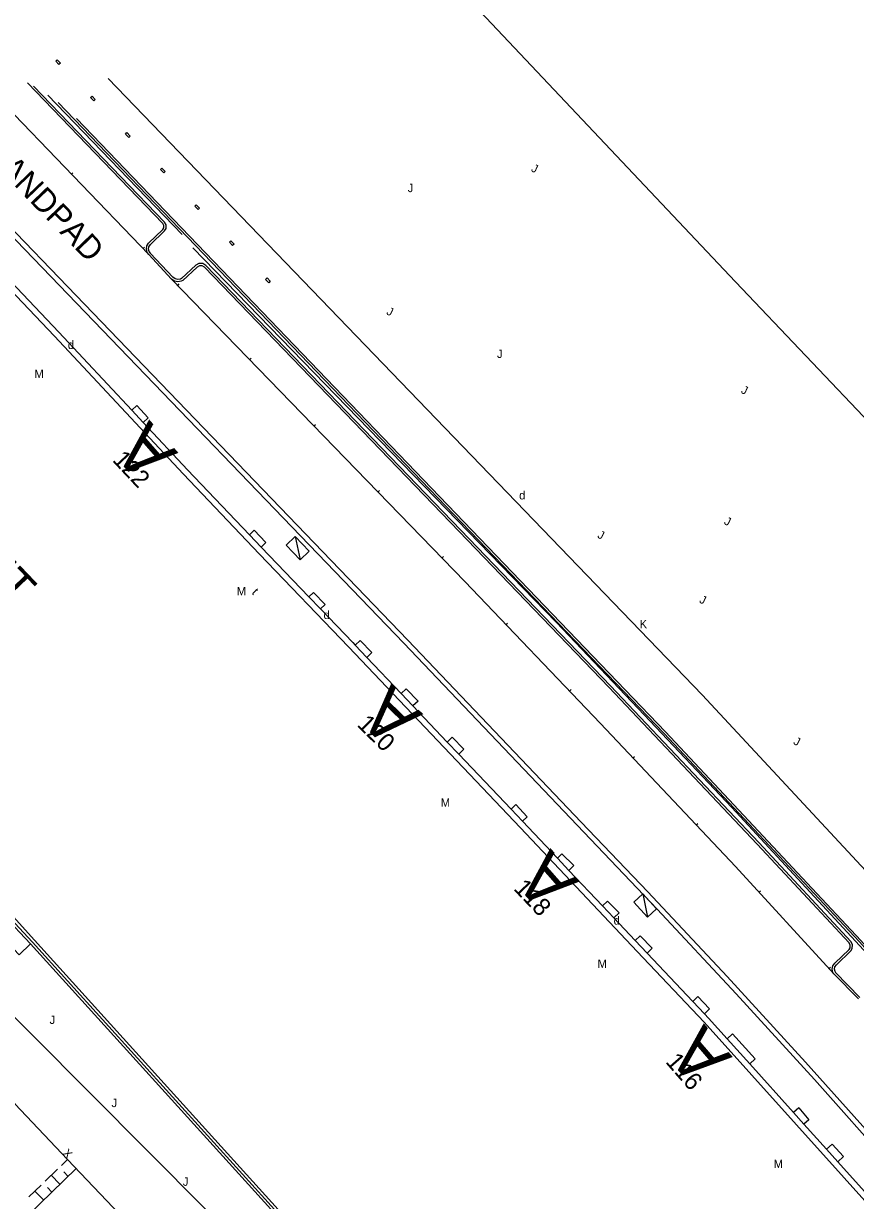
# Model space of a CAD drawing. Extents: x 134999 to 136502, y 457398 to 459002.
# Drawn here: x 135544.1 to 135593.7, y 458003.2 to 458073.5 of the extents above; entities that cross this region are included whole.
import ezdxf

# ---------------------------------------------------------------- set-up
doc = ezdxf.new("R2010")
doc.units = 0
for name, color, linetype in [('IO_IN_Hekwerk', 7, 'Continuous'), ('IO_IN_Markering-bestaand', 7, 'Continuous'), ('RI_DGTB_18', 7, 'Continuous'), ('RI_DGTB_29', 7, 'Continuous'), ('RI_DGTB_30', 7, 'Continuous'), ('RI_DGTB_31', 7, 'Continuous'), ('RI_DGTB_36', 7, 'Continuous'), ('RI_DGTB_37', 7, 'Continuous'), ('RI_DGTB_38', 7, 'Continuous'), ('RI_DGTB_43', 7, 'Continuous'), ('RI_DGTB_48', 7, 'Continuous'), ('RI_DGTB_53', 7, 'Continuous'), ('RI_DGTB_54', 7, 'Continuous'), ('RI_DGTB_58', 7, 'Continuous'), ('RI_DGTB_6', 7, 'Continuous')]:
    doc.layers.add(name, color=color, linetype=linetype)

msp = doc.modelspace()

# ---------------------------------------------------------------- linework, layer by layer
at = {"layer": 'IO_IN_Hekwerk'}
for points in [[(135553.532, 458060.916), (135545.524, 458069.243)], [(135554.18, 458060.134), (135575.901, 458037.753), (135581.14, 458032.23), (135586.371, 458026.701), (135594.497, 458017.923)]]:
    msp.add_lwpolyline(points, dxfattribs=at)
at = {"layer": 'IO_IN_Markering-bestaand'}
for p, q in [((135546.923, 458064.522), (135547.017, 458064.612)), ((135551.202, 458060.076), (135551.295, 458060.166)), ((135553.272, 458057.884), (135553.37, 458057.979)), ((135557.571, 458053.438), (135557.669, 458053.533)), ((135561.399, 458049.489), (135561.497, 458049.584)), ((135565.227, 458045.54), (135565.325, 458045.635)), ((135569.056, 458041.591), (135569.153, 458041.686)), ((135572.867, 458037.625), (135572.965, 458037.72)), ((135576.667, 458033.649), (135576.765, 458033.744)), ((135580.453, 458029.662), (135580.553, 458029.756)), ((135584.228, 458025.661), (135584.327, 458025.755)), ((135587.984, 458021.646), (135588.083, 458021.737)), ((135592.164, 458017.088), (135592.263, 458017.179))]:
    msp.add_line(p, q, dxfattribs=at)
for points in [[(135546.078, 458071.344), (135546.268, 458071.144), (135546.182, 458071.062), (135545.991, 458071.261)], [(135548.157, 458069.182), (135548.347, 458068.982), (135548.261, 458068.9), (135548.07, 458069.099)], [(135550.245, 458067.002), (135550.436, 458066.802), (135550.349, 458066.719), (135550.159, 458066.919)], [(135552.334, 458064.886), (135552.524, 458064.686), (135552.438, 458064.603), (135552.247, 458064.803)], [(135554.385, 458062.696), (135554.576, 458062.496), (135554.489, 458062.414), (135554.299, 458062.613)], [(135556.446, 458060.543), (135556.637, 458060.343), (135556.55, 458060.261), (135556.36, 458060.461)], [(135558.611, 458058.326), (135558.802, 458058.126), (135558.715, 458058.044), (135558.525, 458058.243)]]:
    msp.add_lwpolyline(points, close=True, dxfattribs=at)
at = {"layer": 'RI_DGTB_18'}
msp.add_lwpolyline([(135541.104, 458016.611), (135554.944, 458002.696), (135555.479, 458002.089), (135556.531, 458000.833), (135556.716, 458000.588)], dxfattribs=at)
at = {"layer": 'RI_DGTB_30'}
for p, q in [((135560.296, 458042.89), (135560.588, 458041.501)), ((135581.05, 458021.543), (135581.334, 458020.155))]:
    msp.add_line(p, q, dxfattribs=at)
for points in [[(135559.755, 458042.374), (135560.588, 458041.501), (135561.129, 458042.017), (135560.296, 458042.89), (135559.755, 458042.374)], [(135580.512, 458021.049), (135581.334, 458020.155), (135581.872, 458020.649), (135581.05, 458021.543), (135580.512, 458021.049)]]:
    msp.add_lwpolyline(points, dxfattribs=at)
at = {"layer": 'RI_DGTB_31'}
for p, q in [((135546.329, 458005.336), (135546.694, 458005.69)), ((135544.3, 458002.324), (135547.216, 458005.152)), ((135545.357, 458004.394), (135546.086, 458005.101)), ((135546.244, 458004.209), (135545.722, 458004.747)), ((135546.73, 458004.68), (135546.469, 458004.949)), ((135544.385, 458003.451), (135545.114, 458004.158)), ((135545.758, 458003.738), (135545.497, 458004.007)), ((135545.272, 458003.266), (135544.75, 458003.805))]:
    msp.add_line(p, q, dxfattribs=at)
at = {"layer": 'RI_DGTB_48'}
msp.add_lwpolyline([(135556.186, 458104.812), (135553.268, 458100.823), (135550.202, 458096.646), (135550.528, 458096.318), (135556.192, 458090.295), (135571.005, 458074.595), (135586.577, 458058.104), (135599.187, 458044.831), (135611.321, 458032.057), (135611.631, 458031.731), (135616.865, 458026.221)], dxfattribs=at)
at = {"layer": 'RI_DGTB_53'}
for p, q in [((135551.541, 458059.724), (135540.508, 458071.188)), ((135552.907, 458058.261), (135551.541, 458059.724)), ((135553.002, 458058.35), (135551.636, 458059.813)), ((135550.828, 458050.705), (135550.534, 458050.43)), ((135550.828, 458050.705), (135551.507, 458049.964)), ((135551.507, 458049.964), (135551.22, 458049.696)), ((135557.843, 458043.266), (135557.556, 458042.993)), ((135557.843, 458043.266), (135558.533, 458042.529)), ((135558.533, 458042.529), (135558.252, 458042.26)), ((135561.387, 458039.547), (135561.109, 458039.28)), ((135561.387, 458039.547), (135562.072, 458038.824)), ((135562.072, 458038.824), (135561.798, 458038.561)), ((135564.162, 458036.671), (135563.873, 458036.396)), ((135564.162, 458036.671), (135564.863, 458035.955)), ((135564.863, 458035.955), (135564.563, 458035.67)), ((135566.921, 458033.789), (135566.622, 458033.505)), ((135566.921, 458033.789), (135567.624, 458033.06)), ((135567.624, 458033.06), (135567.32, 458032.771)), ((135569.665, 458030.898), (135569.368, 458030.616)), ((135569.665, 458030.898), (135570.367, 458030.184)), ((135570.367, 458030.184), (135570.058, 458029.891)), ((135573.473, 458026.885), (135573.181, 458026.607)), ((135573.473, 458026.885), (135574.143, 458026.14)), ((135574.143, 458026.14), (135573.87, 458025.883)), ((135576.218, 458023.943), (135575.945, 458023.685)), ((135576.218, 458023.943), (135576.933, 458023.233)), ((135576.933, 458023.233), (135576.636, 458022.953)), ((135578.943, 458021.113), (135578.642, 458020.829)), ((135578.943, 458021.113), (135579.645, 458020.411)), ((135579.645, 458020.411), (135579.323, 458020.107)), ((135580.89, 458019.041), (135580.594, 458018.761)), ((135580.89, 458019.041), (135581.614, 458018.3)), ((135581.614, 458018.3), (135581.306, 458018.008)), ((135592.457, 458016.768), (135593.924, 458015.278)), ((135592.55, 458016.859), (135594.017, 458015.369)), ((135584.332, 458015.412), (135584.033, 458015.129)), ((135584.332, 458015.412), (135585.033, 458014.679)), ((135585.033, 458014.679), (135584.731, 458014.393)), ((135586.408, 458013.181), (135586.09, 458012.895)), ((135586.408, 458013.181), (135587.75, 458011.689)), ((135587.75, 458011.689), (135587.432, 458011.403)), ((135590.369, 458008.764), (135590.058, 458008.484)), ((135590.369, 458008.764), (135590.97, 458008.063)), ((135590.97, 458008.063), (135590.675, 458007.798)), ((135592.351, 458006.603), (135592.019, 458006.304)), ((135592.351, 458006.603), (135593.028, 458005.857)), ((135593.028, 458005.857), (135592.692, 458005.555))]:
    msp.add_line(p, q, dxfattribs=at)
for points in [[(135500, 458106.341), (135522.786, 458082.649), (135567.024, 458036.695), (135577.378, 458025.828), (135581.355, 458021.671), (135586.089, 458016.616), (135590.764, 458011.507), (135595.38, 458006.343), (135599.936, 458001.127), (135614.246, 457984.115), (135622.14, 457974.754), (135625.103, 457971.341), (135629.663, 457965.976), (135630.846, 457964.632), (135636.283, 457958.529), (135641.779, 457952.48), (135647.334, 457946.484), (135652.947, 457940.544), (135658.618, 457934.658), (135668.011, 457925.104), (135669.086, 457924.108), (135675.68, 457917.45)], [(135500, 458105.95), (135522.53, 458082.474), (135566.768, 458036.52), (135577.122, 458025.653), (135581.905, 458020.644), (135586.629, 458015.579), (135591.294, 458010.46), (135595.9, 458005.288), (135599.68, 458000.952), (135613.99, 457983.94), (135621.884, 457974.579), (135629.407, 457965.801), (135634.83, 457959.686), (135640.313, 457953.625), (135645.855, 457947.618), (135651.456, 457941.665), (135657.115, 457935.768), (135658.362, 457934.483), (135667.755, 457924.929), (135668.83, 457923.933), (135672.465, 457920.226), (135675.507, 457917.245)], [(135551.541, 458059.724), (135551.449, 458059.854), (135551.401, 458060.043), (135551.433, 458060.236), (135551.538, 458060.4), (135552.391, 458061.223), (135552.45, 458061.319), (135552.452, 458061.455), (135552.379, 458061.569), (135544.294, 458069.974)], [(135664.079, 457944.04), (135658.337, 457950.035), (135654.702, 457953.879), (135649.394, 457959.59), (135644.144, 457965.355), (135638.954, 457971.173), (135633.824, 457977.045), (135628.754, 457982.968), (135623.746, 457988.944), (135622.092, 457990.881), (135616.379, 457997.769), (135606.435, 458009.49), (135596.194, 458020.951), (135584.585, 458033.427), (135549.118, 458070.237)], [(135551.647, 458059.799), (135551.569, 458059.909), (135551.534, 458060.049), (135551.557, 458060.188), (135551.639, 458060.317), (135552.493, 458061.141), (135552.579, 458061.281), (135552.583, 458061.492), (135552.482, 458061.65), (135544.669, 458069.772)], [(135655.587, 457948.246), (135650.524, 457953.594), (135645.519, 457958.997), (135640.573, 457964.454), (135635.687, 457969.964), (135630.861, 457975.527), (135626.095, 457981.142), (135621.392, 457986.807), (135619.665, 457988.846), (135613.887, 457995.78), (135604.08, 458007.358), (135593.982, 458018.681), (135582.301, 458031.143), (135546.128, 458068.805)], [(135650.619, 457953.683), (135645.615, 457959.085), (135640.67, 457964.541), (135635.785, 457970.05), (135630.96, 457975.612), (135626.195, 457981.226), (135621.492, 457986.891), (135619.765, 457988.93), (135613.987, 457995.864), (135604.178, 458007.443), (135594.078, 458018.769), (135582.395, 458031.232), (135547.224, 458067.846)], [(135592.457, 458016.768), (135592.404, 458016.859), (135592.363, 458017.05), (135592.4, 458017.241), (135592.511, 458017.402), (135593.366, 458018.229), (135593.424, 458018.324), (135593.441, 458018.477), (135593.381, 458018.62), (135587.882, 458024.518), (135579.021, 458033.888), (135570.084, 458043.185), (135554.864, 458058.971), (135554.731, 458059.05), (135554.577, 458059.052), (135554.442, 458058.978), (135553.579, 458058.182), (135553.478, 458058.131), (135553.275, 458058.097), (135553.075, 458058.143), (135552.907, 458058.261)], [(135592.569, 458016.833), (135592.527, 458016.907), (135592.496, 458017.051), (135592.522, 458017.19), (135592.611, 458017.318), (135593.468, 458018.147), (135593.55, 458018.281), (135593.574, 458018.496), (135593.492, 458018.692), (135587.977, 458024.607), (135579.115, 458033.978), (135570.178, 458043.275), (135554.945, 458059.074), (135554.767, 458059.18), (135554.544, 458059.182), (135554.366, 458059.084), (135553.504, 458058.29), (135553.437, 458058.256), (135553.279, 458058.229), (135553.129, 458058.264), (135552.982, 458058.367)], [(135592.457, 458016.768), (135586.579, 458023.178), (135578.522, 458031.718), (135570.411, 458040.205), (135552.907, 458058.261)], [(135543.432, 458009.172), (135543.551, 458009.003), (135546.694, 458005.69)], [(135546.694, 458005.69), (135552.919, 457999.128), (135553.159, 457998.759), (135553.327, 457998.354), (135553.42, 457997.924), (135553.434, 457997.485), (135553.367, 457997.05), (135553.224, 457996.635), (135553.057, 457996.327)]]:
    msp.add_lwpolyline(points, dxfattribs=at)
at = {"layer": 'RI_DGTB_54'}
msp.add_lwpolyline([(135541.104, 458016.611), (135543.163, 458018.578), (135543.805, 458017.906), (135544.492, 458018.561)], dxfattribs=at)
at = {"layer": 'RI_DGTB_58'}
for p, q in [((135550.534, 458050.43), (135551.22, 458049.696)), ((135557.556, 458042.993), (135558.252, 458042.26)), ((135561.109, 458039.28), (135561.798, 458038.561)), ((135563.873, 458036.396), (135564.563, 458035.67)), ((135566.622, 458033.505), (135567.32, 458032.771)), ((135569.368, 458030.616), (135570.058, 458029.891)), ((135573.181, 458026.607), (135573.87, 458025.883)), ((135575.945, 458023.685), (135576.636, 458022.953)), ((135578.642, 458020.829), (135579.323, 458020.107)), ((135542.912, 458020.245), (135544.492, 458018.561)), ((135580.594, 458018.761), (135581.306, 458018.008)), ((135544.492, 458018.561), (135558.828, 458002.722)), ((135584.033, 458015.129), (135584.731, 458014.393)), ((135586.09, 458012.895), (135587.432, 458011.403)), ((135590.058, 458008.484), (135590.675, 458007.798)), ((135592.019, 458006.304), (135592.692, 458005.555))]:
    msp.add_line(p, q, dxfattribs=at)
for points in [[(135507.6, 458095.441), (135535.378, 458066.447), (135546.174, 458055.088)], [(135507.338, 458095.191), (135535.215, 458066.094), (135545.91, 458054.841)], [(135609.875, 457947.356), (135603.463, 457953.841), (135586.489, 457972.628), (135544.723, 458018.782), (135527.449, 458037.928), (135508.335, 458058.839), (135500, 458068.045)], [(135508.223, 458058.727), (135527.33, 458037.808), (135543.03, 458020.353), (135544.61, 458018.669), (135586.415, 457972.48), (135603.387, 457953.695), (135609.682, 457947.331)], [(135545.91, 458054.841), (135553.6, 458046.623), (135558.159, 458041.834), (135563.465, 458036.299), (135573.741, 458025.492), (135580.71, 458018.111), (135584.714, 458013.884), (135604.284, 457992.125), (135606.893, 457989.076), (135635.411, 457955.378), (135644.642, 457945.544), (135657.09, 457932.509), (135668.844, 457920.256), (135673.614, 457915.224)], [(135546.174, 458055.088), (135550.534, 458050.43)], [(135551.22, 458049.696), (135553.863, 458046.872), (135557.556, 458042.993)], [(135558.252, 458042.26), (135561.109, 458039.28)], [(135561.798, 458038.561), (135563.727, 458036.549), (135563.873, 458036.396)], [(135564.563, 458035.67), (135566.622, 458033.505)], [(135567.32, 458032.771), (135569.368, 458030.616)], [(135570.058, 458029.891), (135573.181, 458026.607)], [(135573.87, 458025.883), (135575.945, 458023.685)], [(135576.636, 458022.953), (135578.642, 458020.829)], [(135579.323, 458020.107), (135580.594, 458018.761)], [(135581.306, 458018.008), (135584.033, 458015.129)], [(135584.731, 458014.393), (135584.98, 458014.13), (135586.09, 458012.895)], [(135587.432, 458011.403), (135590.058, 458008.484)], [(135590.675, 458007.798), (135592.019, 458006.304)], [(135592.692, 458005.555), (135598.557, 457999.034)]]:
    msp.add_lwpolyline(points, dxfattribs=at)

# ---------------------------------------------------------------- texts
at = {"layer": 'RI_DGTB_29'}
for p in [(135546.714, 458054.086), (135573.666, 458045.1), (135561.985, 458037.958), (135579.307, 458019.709)]:
    msp.add_text('d', height=0.5, dxfattribs=at).set_placement(p)
at = {"layer": 'RI_DGTB_30'}
msp.add_text('K', height=0.5, dxfattribs=at).set_placement((135580.859, 458037.407))
msp.add_text('X', height=0.5, rotation=313.59979, dxfattribs=at).set_placement((135546.37, 458006.03))
at = {"layer": 'RI_DGTB_31'}
for p in [(135574.343, 458064.714), (135565.703, 458056.168), (135586.875, 458051.479), (135585.865, 458043.643), (135578.304, 458042.831), (135584.385, 458038.957), (135590.005, 458030.503)]:
    msp.add_text('J', height=0.499, rotation=334.30899, dxfattribs=at).set_placement(p)
for s, p in [('J', (135567.009, 458063.451)), ('J', (135572.343, 458053.549)), ('M', (135544.717, 458052.349)), ('M', (135556.801, 458039.368)), ('M', (135568.982, 458026.747)), ('M', (135578.347, 458017.128)), ('J', (135545.62, 458013.778)), ('J', (135549.319, 458008.814)), ('M', (135588.865, 458005.184)), ('J', (135553.578, 458004.118))]:
    msp.add_text(s, height=0.5, dxfattribs=at).set_placement(p)
at = {"layer": 'RI_DGTB_36'}
for s, rotation, p in [('122', 313.1196, (135549.328, 458047.424)), ('120', 315.6466, (135563.928, 458031.605)), ('118', 313.6133, (135573.284, 458021.829)), ('116', 311.1506, (135582.364, 458011.497))]:
    msp.add_text(s, height=1.054, rotation=rotation, dxfattribs=at).set_placement(p)
at = {"layer": 'RI_DGTB_37'}
msp.add_text('ZANDPAD', height=1.4, rotation=313.8452, dxfattribs=at).set_placement((135541.788, 458065.624))
at = {"layer": 'RI_DGTB_38'}
msp.add_text(' VECHT', height=2, rotation=313.68824, dxfattribs=at).set_placement((135536.721, 458045.731))
at = {"layer": 'RI_DGTB_43'}
msp.add_text('t', height=0.5, rotation=314.54584, dxfattribs=at).set_placement((135557.664, 458039.503))
at = {"layer": 'RI_DGTB_6'}
for rotation, p in [(131.17834, (135553.324, 458047.872)), (136.04333, (135567.949, 458032.268)), (131.36014, (135577.293, 458022.282)), (130.7159, (135586.429, 458011.802))]:
    msp.add_text('A', height=3, rotation=rotation, dxfattribs=at).set_placement(p)

doc.saveas('drawing.dxf')
